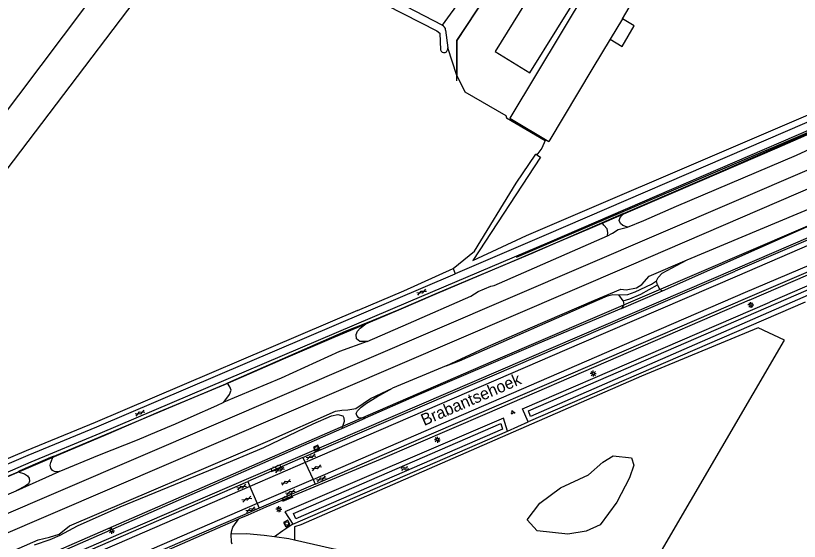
# Model space of a CAD drawing. Extents: x 136000 to 141014, y 402000 to 403500.
# Drawn here: x 139737.6 to 139902.2, y 402449.7 to 402560.2 of the extents above; entities that cross this region are included whole.
import ezdxf

# ---------------------------------------------------------------- set-up
doc = ezdxf.new("R2010")
doc.units = 0
for name, color, linetype in [('gg-afsc-draadraster', 7, 'Continuous'), ('gg-afsc-erfafscheiding', 7, 'Continuous'), ('gg-afsc-hekwerk', 7, 'Continuous'), ('gg-afsc-lijn draadraster', 7, 'Continuous'), ('gg-anno-openbare ruimte label', 7, 'Continuous'), ('gg-aspt-spoorlijn', 7, 'Continuous'), ('gg-bbg-bijgebouw', 7, 'Continuous'), ('gg-bbg-luifel en loopbrug', 7, 'Continuous'), ('gg-knt-BGT kruinlijn', 7, 'Continuous'), ('gg-knt-bronhoudergrens', 7, 'Continuous'), ('gg-knt-onverhard', 7, 'Continuous'), ('gg-knt-verharding', 7, 'Continuous'), ('gg-knt-verharding nz', 7, 'Continuous'), ('gg-kntw-bovenkant insteek waterloop', 7, 'Continuous'), ('gg-kntw-greppel-droge sloot', 7, 'Continuous'), ('gg-kntw-waterlijn', 7, 'Continuous'), ('gt-grn-groengrens', 7, 'Continuous'), ('gt-grn-groengrens NZ', 7, 'Continuous'), ('gt-grn-vlakafsluiter', 7, 'Continuous'), ('gt-symb-gesloten verharding', 7, 'Continuous'), ('gt-symb-groenvak', 7, 'Continuous'), ('gt-symb-klinker verharding', 7, 'Continuous'), ('gt-symb-lichtmast', 7, 'Continuous'), ('gt-symb-rioolschacht', 7, 'Continuous'), ('gt-symb-watersymbool', 7, 'Continuous'), ('gx-grn-maaiveld', 7, 'Continuous')]:
    doc.layers.add(name, color=color, linetype=linetype)

# ---------------------------------------------------------------- blocks, each defined once
blk = doc.blocks.new('gt0-LMAST')
at = {"layer": 'gt-symb-lichtmast'}
for p, q in [((-0.18, 0.17), (-0.45, 0.44)), ((0, 0.25), (0, 0.62)), ((0.17, 0.17), (0.44, 0.44)), ((-0.25, 0), (-0.63, 0)), ((-0.18, -0.18), (-0.45, -0.45)), ((0, -0.25), (0, -0.63)), ((0.44, -0.45), (0.17, -0.18)), ((0.25, 0), (0.62, 0))]:
    blk.add_line(p, q, dxfattribs=at)
blk.add_circle((0, 0), 0.25, dxfattribs=at)
blk = doc.blocks.new('gt0-GESVH1')
at = {"layer": 'gt-symb-gesloten verharding'}
for p, q in [((-0.99, -0.26), (0.01, 0.24)), ((0.01, -0.26), (-0.99, 0.24)), ((0.01, 0.24), (1.01, -0.26)), ((1.01, 0.24), (0.01, -0.26))]:
    blk.add_line(p, q, dxfattribs=at)
blk = doc.blocks.new('gt0-RS')
at = {"layer": 'gt-symb-rioolschacht'}
blk.add_lwpolyline([(-0.5, -0.5), (0.5, -0.5), (0.5, 0.5), (-0.5, 0.5)], close=True, dxfattribs=at)
blk.add_circle((0, 0), 0.375, dxfattribs=at)
blk = doc.blocks.new('gt0-GRVAK')
at = {"layer": 'gt-symb-groenvak'}
for p, q in [((-0.11, 0.19), (-0.23, 0.24)), ((-0.18, 0.15), (0.09, 0.15)), ((-0.09, 0.21), (-0.16, 0.32)), ((-0.05, 0.21), (-0.05, 0.39)), ((0, 0.21), (0.06, 0.32)), ((0.02, 0.19), (0.13, 0.24)), ((0.26, -0.05), (0.2, 0.06)), ((0.31, -0.05), (0.31, 0.13)), ((0.35, -0.05), (0.41, 0.06)), ((-0.24, -0.23), (-0.36, -0.18)), ((-0.32, -0.26), (-0.05, -0.26)), ((-0.23, -0.21), (-0.29, -0.1)), ((-0.18, -0.2), (-0.18, -0.02)), ((-0.14, -0.21), (-0.07, -0.1)), ((-0.12, -0.23), (0, -0.18)), ((0.24, -0.07), (0.12, -0.02)), ((0.17, -0.11), (0.44, -0.11)), ((0.37, -0.07), (0.49, -0.02))]:
    blk.add_line(p, q, dxfattribs=at)
blk = doc.blocks.new('gt0-KL1')
at = {"layer": 'gt-symb-klinker verharding'}
for p, q in [((-1.15, 0.3), (1.15, 0.3)), ((-1, -0.3), (-1, 0.3)), ((-0.5, 0.3), (-0.5, 0.45)), ((0, -0.3), (0, 0.3)), ((0.5, 0.3), (0.5, 0.45)), ((1, -0.3), (1, 0.3)), ((-1.15, -0.3), (1.15, -0.3)), ((-0.5, -0.45), (-0.5, -0.3)), ((0.5, -0.45), (0.5, -0.3))]:
    blk.add_line(p, q, dxfattribs=at)
blk = doc.blocks.new('gt0-WA')
at = {"layer": 'gt-symb-watersymbool'}
for centre, start, end in [((-0.32, 0.02), 28.0725, 151.9275), ((0.43, 0.42), 208.0725, 331.9275), ((-0.32, -0.43), 28.0725, 151.9275), ((0.43, -0.03), 208.0725, 331.9275)]:
    blk.add_arc(centre, 0.425, start, end, dxfattribs=at)

msp = doc.modelspace()

# ---------------------------------------------------------------- linework, layer by layer
at = {"layer": 'gg-afsc-draadraster'}
msp.add_line((139796.18, 402452.77), (139796.15, 402449.96), dxfattribs=at)
for points in [[(139829.47, 402507.05), (139833.94, 402510.71), (139842.72, 402525), (139846.84, 402531.08)], [(139809.38, 402498.28), (139819.11, 402502.42), (139829.47, 402507.05)], [(139893.54, 402494.63), (139869.07, 402484.44), (139797.5, 402453.22), (139796.18, 402452.77)], [(139866.18, 402435.62), (139899.1, 402492.01), (139893.54, 402494.63)]]:
    msp.add_lwpolyline(points, dxfattribs=at)
at = {"layer": 'gg-afsc-erfafscheiding'}
for p, q in [((139840.71, 402570.93), (139830.28, 402554.99)), ((139830.28, 402554.99), (139830.23, 402553.91)), ((139830.23, 402553.91), (139830.25, 402547.62))]:
    msp.add_line(p, q, dxfattribs=at)
msp.add_lwpolyline([(139847.09, 402530.94), (139847.84, 402530.46), (139833.62, 402508.79), (139844.86, 402514.02), (139940.69, 402555.09)], dxfattribs=at)
at = {"layer": 'gg-afsc-hekwerk'}
for p, q in [((139830.28, 402554.99), (139840.71, 402570.93)), ((139830.23, 402553.91), (139830.28, 402554.99)), ((139830.25, 402547.62), (139830.23, 402553.91)), ((139830.26, 402546.53), (139830.25, 402547.62)), ((139842.78, 402509.45), (139924.61, 402544.53))]:
    msp.add_line(p, q, dxfattribs=at)
for points in [[(139695.6, 402425.66), (139805.85, 402473.73), (139837.98, 402487.68), (139987.94, 402552.16), (140009.91, 402561.86), (140014.92, 402563.14), (140019.72, 402564.89), (140024.87, 402566.83), (140026.38, 402567.58), (140028.85, 402569.37), (140069.75, 402590.19)], [(139725.41, 402458.89), (139746.74, 402468.01), (139756.64, 402472.18), (139767.67, 402476.92), (139781.69, 402482.78), (139793.86, 402488.09), (139804.03, 402492.44), (139809.84, 402494.91), (139818.06, 402498.36), (139825.68, 402501.68), (139841.86, 402508.57), (139848.24, 402511.28), (139858.32, 402515.56), (139866.77, 402519.17), (139881.3, 402525.47), (139897.51, 402532.48), (139908.23, 402537.14)]]:
    msp.add_lwpolyline(points, dxfattribs=at)
at = {"layer": 'gg-afsc-lijn draadraster'}
for points in [[(139829.47, 402507.05), (139833.94, 402510.71), (139842.72, 402525), (139846.84, 402531.08)], [(139809.38, 402498.28), (139819.11, 402502.42), (139829.47, 402507.05)]]:
    msp.add_lwpolyline(points, dxfattribs=at)
at = {"layer": 'gg-aspt-spoorlijn'}
for points in [[(139309.13, 402272.12), (139387.29, 402305.74), (139419.65, 402319.8), (139919.67, 402534.58), (139974.77, 402558.45), (140001.23, 402570.35), (140012.04, 402575.09), (140024.68, 402581.07), (140060.93, 402598.57), (140100.23, 402618.51), (140115.24, 402626.43), (140139.48, 402639.63), (140157.4, 402649.6), (140192.29, 402669.74), (140218.01, 402685.18), (140236.57, 402696.72), (140261.92, 402712.73), (140276.43, 402722.16), (140290.06, 402730.74), (140348.36, 402768.37), (140378.07, 402787.34), (140409.94, 402808.02)], [(139312.8, 402269.59), (139342.64, 402282.24), (139355.68, 402288), (139367.11, 402292.93), (139391.2, 402303.28), (139403.49, 402308.43), (139421.17, 402316.28), (139574.58, 402382.14), (139629.69, 402405.97), (139684.89, 402429.62), (139866.47, 402507.65), (139976.69, 402555.19), (140014, 402571.86), (140021.05, 402575.12), (140062.77, 402595.28)]]:
    msp.add_lwpolyline(points, dxfattribs=at)
at = {"layer": 'gg-bbg-bijgebouw'}
for p, q in [((139865.02, 402559.58), (139862.45, 402555.29)), ((139862.45, 402555.29), (139858.83, 402549.26)), ((139858.83, 402549.26), (139849.55, 402533.77))]:
    msp.add_line(p, q, dxfattribs=at)
msp.add_lwpolyline([(139865.02, 402559.58), (139867.15, 402563.14), (139859.01, 402568.02), (139859.27, 402568.45), (139855.52, 402570.7), (139854.08, 402568.3), (139849.66, 402571.03), (139838.33, 402552.72), (139845.62, 402548.21), (139856.95, 402566.52), (139857.8, 402565.99), (139841.41, 402538.65), (139849.55, 402533.77)], dxfattribs=at)
at = {"layer": 'gg-bbg-luifel en loopbrug'}
msp.add_lwpolyline([(139862.45, 402555.29), (139864.96, 402553.78), (139867.53, 402558.07), (139865.02, 402559.58)], dxfattribs=at)
at = {"layer": 'gg-knt-BGT kruinlijn'}
for p, q in [((139871.16, 402503.78), (139872.19, 402504.48)), ((139867.7, 402502.15), (139871.16, 402503.78)), ((139864.25, 402501.57), (139866.17, 402501.64)), ((139866.17, 402501.64), (139867.7, 402502.15))]:
    msp.add_line(p, q, dxfattribs=at)
at = {"layer": 'gg-knt-bronhoudergrens'}
for p, q in [((139830.25, 402547.62), (139828.34, 402553.47)), ((139829.47, 402507.05), (139829.93, 402505.98))]:
    msp.add_line(p, q, dxfattribs=at)
for points in [[(139706.24, 402619.56), (139765.9, 402580.42), (139687.59, 402476.34), (139637.9, 402519.77), (139628.5, 402515.58), (139687.9, 402464.91), (139777.46, 402582.96)], [(139830.25, 402547.62), (139831.95, 402544.22), (139840.52, 402539.25), (139840.7, 402538.73), (139848.8, 402534.02), (139848.08, 402532.4), (139847.09, 402530.94)]]:
    msp.add_lwpolyline(points, dxfattribs=at)
at = {"layer": 'gg-knt-onverhard'}
for points in [[(139791.94, 402450.67), (139789.82, 402450.99), (139786.06, 402451.3), (139782.82, 402451.23)], [(139783.04, 402449.11), (139782.91, 402449.55), (139782.82, 402451.23)], [(139796.15, 402449.96), (139795, 402450.22), (139791.94, 402450.67)], [(139866.18, 402435.62), (139865.21, 402436.02), (139861.08, 402437.33), (139842.1, 402440.93), (139804.17, 402448.15), (139796.15, 402449.96)]]:
    msp.add_lwpolyline(points, dxfattribs=at)
at = {"layer": 'gg-knt-verharding'}
for p, q in [((139797.92, 402467.33), (139786.36, 402462.28)), ((139797.92, 402467.33), (139798.4, 402466.29)), ((139798.4, 402466.29), (139800.06, 402462.74)), ((139738.78, 402441.66), (139786.36, 402462.28)), ((139786.36, 402462.28), (139786.8, 402461.25)), ((139786.8, 402461.25), (139788.34, 402457.71)), ((139800.51, 402461.77), (139788.77, 402456.7)), ((139800.06, 402462.74), (139800.51, 402461.77)), ((139788.34, 402457.71), (139788.77, 402456.7)), ((139759.09, 402443.39), (139784.44, 402454.46))]:
    msp.add_line(p, q, dxfattribs=at)
for points in [[(140000, 402578.88), (139998.56, 402578.02), (139993.86, 402575.5), (139981.24, 402569.69), (139943.47, 402553.14), (139849.7, 402512.65), (139820.04, 402500)], [(139941.32, 402553.97), (139849.05, 402514.16), (139829.93, 402505.98)], [(139955.69, 402535.44), (139927.87, 402523.8), (139888.68, 402506.97)], [(139955.76, 402535.02), (139928.02, 402523.43), (139888.68, 402506.55)], [(139891.38, 402501.01), (139942.84, 402523.09), (139966.48, 402532.94)], [(139891.62, 402500.45), (139943.04, 402522.63), (139966.59, 402532.48)], [(139521.45, 402374.61), (139619.98, 402416.62), (139667.8, 402436.92), (139715.91, 402457.5), (139740.21, 402467.86), (139754.65, 402473.82), (139829.93, 402505.98)], [(139888.68, 402506.97), (139822.8, 402478.57), (139797.3, 402467.55), (139787.02, 402463.18), (139756.6, 402450.06), (139738.53, 402442.23)], [(139797.92, 402467.33), (139800.78, 402468.58), (139888.68, 402506.55)], [(139800.51, 402461.77), (139825.44, 402472.57), (139858.29, 402486.72), (139891.38, 402501.01)], [(139820.04, 402500), (139755.3, 402472.37), (139740.76, 402466.38), (139716.63, 402455.88), (139620.72, 402415.15), (139571.11, 402393.96), (139521.59, 402372.89), (139464.76, 402348.4), (139405.03, 402323.08), (139348.23, 402298.89), (139288.95, 402273.43), (139234.12, 402249.65)], [(139891.62, 402500.45), (139836.59, 402476.58), (139814.14, 402466.91), (139790.13, 402456.88), (139786.36, 402455.25), (139784.44, 402454.46)], [(139788.77, 402456.7), (139785.7, 402455.38), (139760.87, 402444.62), (139740.87, 402436.01)], [(139782.82, 402451.23), (139782.97, 402451.99), (139783.23, 402452.71), (139784.44, 402454.46)]]:
    msp.add_lwpolyline(points, dxfattribs=at)
at = {"layer": 'gg-knt-verharding nz'}
for p, q in [((139798.4, 402466.29), (139786.8, 402461.25)), ((139800.06, 402462.74), (139788.34, 402457.71))]:
    msp.add_line(p, q, dxfattribs=at)
for points in [[(139956.2, 402534.13), (139928.39, 402522.5), (139889.13, 402505.5), (139856.45, 402491.36), (139823.51, 402477.18), (139798.4, 402466.29)], [(139800.06, 402462.74), (139865.47, 402491.13), (139890.91, 402502.11), (139942.54, 402524.05), (139966.03, 402533.84)], [(139786.8, 402461.25), (139758.86, 402449.14), (139739.14, 402440.66)], [(139788.34, 402457.71), (139760.41, 402445.54), (139740.48, 402436.95)]]:
    msp.add_lwpolyline(points, dxfattribs=at)
at = {"layer": 'gg-kntw-bovenkant insteek waterloop'}
for p, q in [((139827.18, 402558.2), (139784.41, 402580.66)), ((139827.89, 402557.19), (139828.34, 402553.47)), ((139847.09, 402530.94), (139846.84, 402531.08)), ((139903.44, 402500), (139845.21, 402474.88)), ((139795.8, 402453.32), (139840.89, 402472.86))]:
    msp.add_line(p, q, dxfattribs=at)
for points in [[(139783.46, 402578.81), (139826.02, 402557.05), (139826.68, 402556.52), (139826.82, 402553.04)], [(139925.57, 402510.01), (139924.66, 402512.38), (139895.96, 402500)], [(139845.21, 402474.88), (139844.02, 402477.59), (139895.96, 402500)], [(139840.89, 402472.86), (139840.05, 402475.59), (139794.14, 402455.93), (139795.8, 402453.32)], [(139847.67, 402457.77), (139852.01, 402460.95), (139857.93, 402463.7), (139860.9, 402466.34), (139863.12, 402467.72), (139866.93, 402467.3), (139867.46, 402465.71), (139866.51, 402463.06), (139863.86, 402457.98), (139860.37, 402453.22), (139857.41, 402451.84), (139853.6, 402451.21), (139847.14, 402451.95), (139845.02, 402454.28), (139847.67, 402457.77)]]:
    msp.add_lwpolyline(points, dxfattribs=at)
for centre, radius, start, end in [((139826.81, 402557.19), 1.08, 0.1422, 70.213), ((139827.57, 402553.27), 0.79, 197.391, 14.2707)]:
    msp.add_arc(centre, radius, start, end, dxfattribs=at)
at = {"layer": 'gg-kntw-greppel-droge sloot'}
for p, q in [((139860.81, 402516.71), (139845.98, 402510.26)), ((139845.98, 402510.26), (139826.31, 402502)), ((139872.41, 402503.64), (139872.19, 402504.48)), ((139826.31, 402502), (139818.06, 402498.36)), ((139865.2, 402500.28), (139864.25, 402501.57)), ((139818.06, 402498.36), (139811.42, 402495.69)), ((139828.04, 402486.64), (139816.77, 402481.93)), ((139781.69, 402482.78), (139745.59, 402467.59)), ((139782.08, 402482.95), (139781.69, 402482.78)), ((139745.59, 402467.59), (139745.5, 402467.55))]:
    msp.add_line(p, q, dxfattribs=at)
for points in [[(139865.27, 402518.65), (139884.93, 402527.1), (139904.86, 402535.91), (139912.36, 402539.03), (139919.04, 402541.92), (139925.2, 402544.75), (139938.71, 402550.4), (139961.5, 402560.11)], [(139873.43, 402502.36), (139912.59, 402519.75), (139921.01, 402523.3)], [(139866.13, 402515.74), (139865.14, 402516.09), (139864.6, 402516.51), (139864.38, 402517.19), (139864.56, 402517.79), (139865.27, 402518.65)], [(139872.19, 402504.48), (139872.52, 402505.21), (139873.41, 402506.08), (139878.62, 402508.9)], [(139872.41, 402503.64), (139872.8, 402502.73), (139873.43, 402502.36)], [(139865.2, 402500.28), (139865.31, 402499.46), (139864.86, 402498.68)], [(139864.86, 402498.68), (139847.18, 402491.22), (139821.87, 402480.39), (139810.97, 402475.6)], [(139811.43, 402491.76), (139809.89, 402491.73), (139809.18, 402492.29), (139809.08, 402493.23), (139809.38, 402493.93), (139809.92, 402494.52), (139811.42, 402495.69)], [(139810.97, 402475.6), (139809.7, 402475.67), (139809.22, 402476.15), (139809.08, 402476.61), (139809.36, 402477.17), (139810.16, 402477.94), (139811.26, 402478.76), (139813.46, 402480.09), (139816.77, 402481.93)], [(139726.72, 402438.74), (139738.58, 402443.83), (139806.08, 402473.46)], [(139746.71, 402464.4), (139745.86, 402464.35), (139745.3, 402464.59), (139744.98, 402465.08), (139744.83, 402465.71), (139744.95, 402466.33), (139745.5, 402467.55)], [(139738.09, 402464.36), (139739.43, 402463.93), (139740.09, 402463.52), (139740.46, 402463), (139740.52, 402462.4), (139740.29, 402461.85), (139739.56, 402461.36), (139737.7, 402460.33)]]:
    msp.add_lwpolyline(points, dxfattribs=at)
at = {"layer": 'gg-kntw-waterlijn'}
for points in [[(139845.29, 402477.16), (139924.16, 402511.34), (139924.55, 402510.44), (139845.74, 402475.95), (139845.29, 402477.16)], [(139795.95, 402455.57), (139839.48, 402474.47), (139839.84, 402473.31), (139796.42, 402454.49), (139795.95, 402455.57)]]:
    msp.add_lwpolyline(points, dxfattribs=at)
at = {"layer": 'gt-grn-groengrens'}
for p, q in [((139795.8, 402453.32), (139793.71, 402451.93)), ((139793.71, 402451.93), (139791.94, 402450.67))]:
    msp.add_line(p, q, dxfattribs=at)
for points in [[(139783.65, 402592.85), (139831.33, 402564), (139827.18, 402558.2)], [(139865.2, 402500.28), (139866.61, 402500.71), (139868.87, 402501.68), (139872.41, 402503.64)], [(139809.38, 402498.28), (139754.27, 402474.74), (139739.83, 402468.78), (139715.51, 402458.42), (139667.4, 402437.84), (139619.59, 402417.55), (139520.91, 402375.47)]]:
    msp.add_lwpolyline(points, dxfattribs=at)
at = {"layer": 'gt-grn-groengrens NZ'}
for p, q in [((139865.27, 402518.65), (139860.81, 402516.71)), ((139811.42, 402495.69), (139806.78, 402493.83)), ((139806.78, 402493.83), (139782.08, 402482.95)), ((139744.94, 402467.32), (139738.45, 402464.52)), ((139745.5, 402467.55), (139744.94, 402467.32)), ((139738.45, 402464.52), (139738.18, 402464.4)), ((139738.18, 402464.4), (139738.09, 402464.36))]:
    msp.add_line(p, q, dxfattribs=at)
at = {"layer": 'gt-grn-vlakafsluiter'}
msp.add_line((139840.89, 402472.86), (139845.21, 402474.88), dxfattribs=at)
at = {"layer": 'gx-grn-maaiveld'}
for p, q in [((139864.86, 402498.68), (139873.43, 402502.36)), ((139806.08, 402473.46), (139810.97, 402475.6)), ((139737.7, 402460.33), (139746.71, 402464.4))]:
    msp.add_line(p, q, dxfattribs=at)
for points in [[(139866.13, 402515.74), (139869.54, 402517.18), (139876.38, 402520.16), (139901.63, 402530.91), (139919.73, 402539.31), (139924.77, 402540.72), (139938.35, 402546.47), (139952.55, 402552.82), (139959.49, 402555.7), (139966.63, 402558.97)], [(139878.62, 402508.9), (139917.13, 402525.01), (139918.48, 402525.5), (139919.94, 402525.78)], [(139861.87, 402513.94), (139861.95, 402514.66), (139861.85, 402515.39), (139861.12, 402516.16), (139860.81, 402516.71)], [(139861.87, 402513.94), (139862.94, 402514.53), (139864.13, 402515.28), (139866.13, 402515.74)], [(139811.43, 402491.76), (139820.07, 402495.52), (139833.18, 402501.23), (139834.72, 402502.22), (139837.37, 402503.4), (139838.11, 402503.54), (139861.87, 402513.94)], [(139828.04, 402486.64), (139836.3, 402490.46), (139845.72, 402494.61), (139859, 402500.38), (139864.72, 402502.76), (139865.81, 402502.6), (139867.99, 402503.03), (139869.09, 402503.71), (139870.62, 402505.46), (139878.62, 402508.9)], [(139828.04, 402486.64), (139830.83, 402487.69), (139858.17, 402499.69), (139861.87, 402501.31), (139863.04, 402501.61), (139864.25, 402501.57)], [(139811.43, 402491.76), (139805.59, 402489.64), (139793.33, 402484.02), (139781.29, 402479)], [(139781.29, 402479), (139782.52, 402480.6), (139782.84, 402481.48), (139782.59, 402482.18), (139782.08, 402482.95)], [(139657.48, 402413.73), (139682.36, 402424.36), (139684.55, 402424.91), (139686.21, 402424.75), (139688.15, 402426.27), (139742.3, 402450.06), (139744.72, 402450.62), (139746.71, 402451.21), (139748.9, 402453.02), (139790.55, 402470.77), (139804.79, 402477.07), (139806.1, 402477.33), (139807.38, 402477.4), (139809.05, 402477.66), (139812.11, 402479.77), (139816.77, 402481.93)], [(139746.71, 402464.4), (139755.23, 402467.92), (139763.18, 402471.04), (139767.32, 402472.82), (139771.19, 402474.44), (139774.48, 402475.87), (139779.82, 402478.29), (139781.29, 402479)], [(139741.53, 402449.02), (139744.85, 402450.14), (139746.93, 402451), (139750.55, 402452.99), (139759.55, 402456.99), (139779.67, 402465.22), (139789.71, 402469.46), (139800.06, 402474.44), (139803.91, 402476.1), (139805.29, 402476.37), (139806.29, 402476.12), (139806.53, 402475.7), (139806.58, 402474.91), (139806.08, 402473.46)], [(139684.38, 402441.58), (139709.31, 402452.16), (139738.09, 402464.36)], [(139684.87, 402438.26), (139689.72, 402440.63), (139692.78, 402442.01), (139694.18, 402442.26), (139697.9, 402443.32), (139737.7, 402460.33)]]:
    msp.add_lwpolyline(points, dxfattribs=at)

# ---------------------------------------------------------------- block references
at = {"layer": 'gt-symb-gesloten verharding'}
for p, rotation in [((139822.84, 402502.12), 23.51455668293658), ((139763.69, 402476.7), 23.206114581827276), ((139799.59, 402467.51), 23.025492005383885), ((139793.02, 402464.74), 23.025492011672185), ((139800.78, 402465.21), 23.025492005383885), ((139801.77, 402462.85), 23.025492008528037), ((139785.06, 402461.13), 23.025492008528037), ((139794.38, 402462.14), 23.025492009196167), ((139795.3, 402460.04), 23.025492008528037), ((139786.13, 402458.61), 23.02549201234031), ((139786.91, 402456.39), 23.025492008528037)]:
    msp.add_blockref('gt0-GESVH1', p, dxfattribs=dict(at, rotation=rotation))
at = {"layer": 'gt-symb-groenvak'}
msp.add_blockref('gt0-GRVAK', (139841.99, 402476.85), dxfattribs=at)
at = {"layer": 'gt-symb-klinker verharding'}
for p, rotation in [((139792.29, 402465.14), 23.206114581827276), ((139794.67, 402458.92), 23.206114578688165)]:
    msp.add_blockref('gt0-KL1', p, dxfattribs=dict(at, rotation=rotation))
at = {"layer": 'gt-symb-lichtmast'}
for p in [(139892.01, 402499.41), (139858.92, 402485), (139826.16, 402471.08), (139792.88, 402456.48), (139757.74, 402451.97)]:
    msp.add_blockref('gt0-LMAST', p, dxfattribs=at)
at = {"layer": 'gt-symb-rioolschacht'}
for p, rotation in [((139800.79, 402469.26), 23.334041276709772), ((139794.54, 402453.48), 26.103824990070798)]:
    msp.add_blockref('gt0-RS', p, dxfattribs=dict(at, rotation=rotation))
at = {"layer": 'gt-symb-watersymbool', "rotation": 23.334041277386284}
msp.add_blockref('gt0-WA', (139819.26, 402465.03), dxfattribs=at)

# ---------------------------------------------------------------- texts
at = {"layer": 'gg-anno-openbare ruimte label'}
msp.add_text('Brabantsehoek', height=2.5, rotation=23.4, dxfattribs=at).set_placement((139823.38, 402473.96))

doc.saveas('drawing.dxf')
